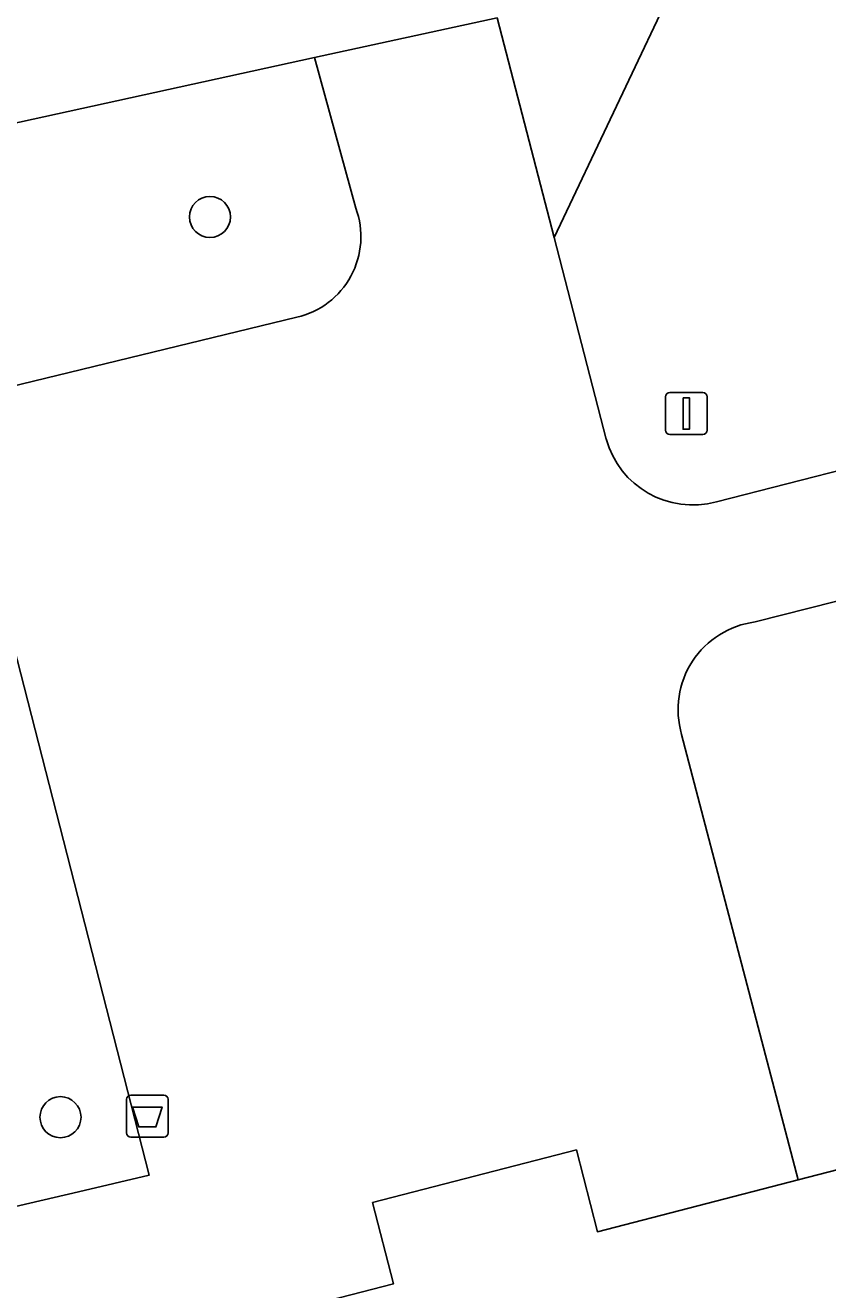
# Model space of a CAD drawing. Extents: x 157793 to 159380, y 380882 to 382313.
# Drawn here: x 158543.53 to 158562.64, y 381231.67 to 381261.79 of the extents above; entities that cross this region are included whole.
import ezdxf

# ---------------------------------------------------------------- set-up
doc = ezdxf.new("R2010")
doc.units = 0
for name, color, linetype in [('IMGEO_Afvalbak', 7, 'Continuous'), ('IMGEO_Boom', 7, 'Continuous'), ('IMGEO_Pand', 7, 'Continuous'), ('IMGEO_Vlaggenmast', 7, 'Continuous'), ('IMGEO_Voetpad_halfverhard', 7, 'Continuous'), ('IMGEO_Voetpad_open', 7, 'Continuous')]:
    doc.layers.add(name, color=color, linetype=linetype)

msp = doc.modelspace()

# ---------------------------------------------------------------- linework, layer by layer
at = {"layer": 'IMGEO_Afvalbak'}
for p, q in [((158546.044, 381236.307), (158546.834, 381236.307)), ((158546.834, 381236.307), (158546.044, 381236.307)), ((158545.944, 381235.407), (158545.944, 381236.207)), ((158545.944, 381236.207), (158545.944, 381235.407)), ((158546.934, 381236.207), (158546.934, 381235.407)), ((158546.934, 381235.407), (158546.934, 381236.207)), ((158546.834, 381235.307), (158546.044, 381235.307)), ((158546.044, 381235.307), (158546.834, 381235.307))]:
    msp.add_line(p, q, dxfattribs=at)
msp.add_lwpolyline([(158546.087, 381236.021), (158546.791, 381236.021), (158546.642, 381235.551), (158546.236, 381235.551), (158546.087, 381236.021)], dxfattribs=at)
for centre, start, end in [((158546.044, 381236.207), 90, 180), ((158546.044, 381236.207), 90, 180), ((158546.834, 381236.207), 0, 90), ((158546.834, 381236.207), 360, 90), ((158546.044, 381235.407), 180, 270), ((158546.044, 381235.407), 180, 270), ((158546.834, 381235.407), 270, 0), ((158546.834, 381235.407), 270, 0)]:
    msp.add_arc(centre, 0.1, start, end, dxfattribs=at)
at = {"layer": 'IMGEO_Boom'}
for centre in [(158547.931, 381257.225), (158544.371, 381235.781)]:
    msp.add_circle(centre, 0.489, dxfattribs=at)
at = {"layer": 'IMGEO_Pand'}
for points in [[(158567.356, 381246.427), (158567.48, 381245.948), (158568.1, 381246.108), (158570.576, 381236.519), (158561.935, 381234.287)], [(158547.469, 381230.567), (158552.302, 381231.815), (158551.804, 381233.747), (158556.656, 381235), (158557.159, 381233.053), (158561.935, 381234.287)]]:
    msp.add_lwpolyline(points, dxfattribs=at)
at = {"layer": 'IMGEO_Vlaggenmast'}
for p, q in [((158558.778, 381252.144), (158558.778, 381252.944)), ((158558.778, 381252.944), (158558.778, 381252.144)), ((158558.878, 381253.044), (158559.668, 381253.044)), ((158559.668, 381253.044), (158558.878, 381253.044)), ((158559.768, 381252.944), (158559.768, 381252.144)), ((158559.768, 381252.144), (158559.768, 381252.944)), ((158559.668, 381252.044), (158558.878, 381252.044)), ((158558.878, 381252.044), (158559.668, 381252.044))]:
    msp.add_line(p, q, dxfattribs=at)
msp.add_lwpolyline([(158559.198, 381252.919), (158559.348, 381252.919), (158559.348, 381252.169), (158559.198, 381252.169), (158559.198, 381252.919)], dxfattribs=at)
for centre, start, end in [((158558.878, 381252.944), 90, 180), ((158558.878, 381252.944), 90, 180), ((158559.668, 381252.944), 0, 90), ((158559.668, 381252.944), 360, 90), ((158558.878, 381252.144), 180, 270), ((158558.878, 381252.144), 180, 270), ((158559.668, 381252.144), 270, 0), ((158559.668, 381252.144), 270, 0)]:
    msp.add_arc(centre, 0.1, start, end, dxfattribs=at)
at = {"layer": 'IMGEO_Voetpad_halfverhard'}
msp.add_lwpolyline([(158559.097, 381263), (158556.125, 381256.737)], dxfattribs=at)
at = {"layer": 'IMGEO_Voetpad_open'}
for points in [[(158550.42, 381261.024), (158554.773, 381261.965)], [(158556.125, 381256.737), (158554.773, 381261.965)], [(158550.42, 381261.024), (158541.647, 381259.105)], [(158551.404, 381257.434), (158550.42, 381261.024)], [(158595.165, 381259.444), (158559.991, 381250.441)], [(158557.366, 381251.936), (158556.125, 381256.737)], [(158542.234, 381233.406), (158544.801, 381234.007), (158546.485, 381234.402), (158542.482, 381250), (158541.732, 381252.829), (158549.998, 381254.836)], [(158560.91, 381247.578), (158570.477, 381250), (158578.441, 381252.016)], [(158561.935, 381234.287), (158559.162, 381244.901)]]:
    msp.add_lwpolyline(points, dxfattribs=at)
for centre, radius, start, end in [((158549.558, 381256.754), 1.968, 282.9334, 20.2234), ((158559.426, 381252.502), 2.137, 195.3502, 285.3247), ((158561.185, 381245.489), 2.107, 97.5045, 196.2089)]:
    msp.add_arc(centre, radius, start, end, dxfattribs=at)

doc.saveas('drawing.dxf')
